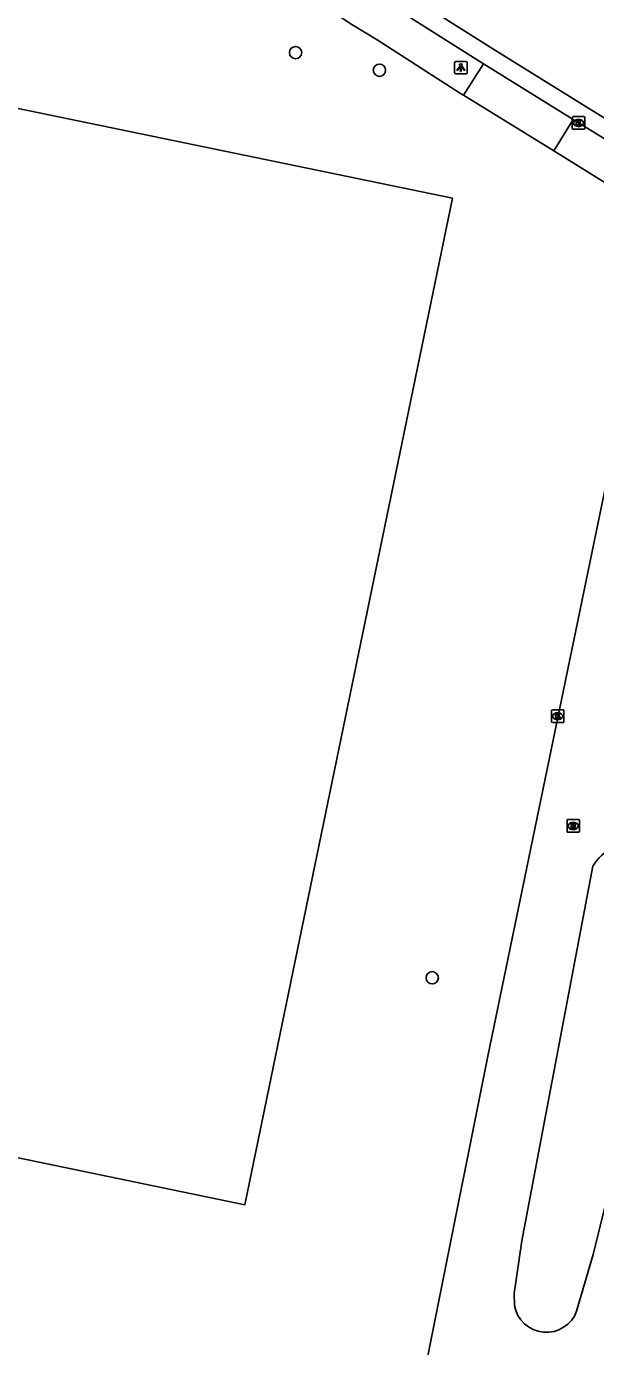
# Model space of a CAD drawing. Extents: x 157692 to 159670, y 381454 to 383289.
# Drawn here: x 157999.9 to 158045.2, y 382740.9 to 382846.1 of the extents above; entities that cross this region are included whole.
import ezdxf

# ---------------------------------------------------------------- set-up
doc = ezdxf.new("R2010")
doc.units = 0
for name, color, linetype in [('IMGEO_Boom', 7, 'Continuous'), ('IMGEO_Kolk', 7, 'Continuous'), ('IMGEO_Lichtpunt', 7, 'Continuous'), ('IMGEO_Pand', 7, 'Continuous'), ('IMGEO_Parkeervlak_open', 7, 'Continuous'), ('IMGEO_Rijbaan_lokaal_gesloten', 7, 'Continuous'), ('IMGEO_Rioolput', 7, 'Continuous'), ('IMGEO_Voetpad_open', 7, 'Continuous')]:
    doc.layers.add(name, color=color, linetype=linetype)

msp = doc.modelspace()

# ---------------------------------------------------------------- linework, layer by layer
at = {"layer": 'IMGEO_Boom'}
for centre in [(158021.33, 382843.96), (158028.01, 382842.56), (158032.22, 382770.25)]:
    msp.add_circle(centre, 0.489, dxfattribs=at)
at = {"layer": 'IMGEO_Kolk'}
for p, q in [((158043.38, 382837.93), (158043.38, 382838.79)), ((158043.45, 382838.86), (158044.31, 382838.86)), ((158044.38, 382838.79), (158044.38, 382837.93)), ((158044.31, 382837.86), (158043.45, 382837.86)), ((158043.89, 382838.08), (158043.86, 382838.08)), ((158043.87, 382838.64), (158043.89, 382838.64)), ((158041.71, 382790.66), (158041.71, 382791.51)), ((158041.79, 382791.59), (158042.64, 382791.59)), ((158042.2, 382791.37), (158042.23, 382791.37)), ((158042.71, 382791.51), (158042.71, 382790.66)), ((158042.64, 382790.59), (158041.79, 382790.59)), ((158042.22, 382790.81), (158042.2, 382790.81))]:
    msp.add_line(p, q, dxfattribs=at)
for points in [[(158043.38, 382837.93), (158043.38, 382838.79)], [(158043.45, 382838.86), (158044.31, 382838.86)], [(158044.38, 382838.79), (158044.38, 382837.93)], [(158044.31, 382837.86), (158043.45, 382837.86)], [(158043.7, 382838.56), (158043.82, 382838.56), (158043.82, 382838.41), (158043.95, 382838.56), (158044.12, 382838.56), (158043.97, 382838.41), (158044.12, 382838.16), (158043.97, 382838.16), (158043.89, 382838.33), (158043.82, 382838.26), (158043.82, 382838.16), (158043.7, 382838.16), (158043.7, 382838.56)], [(158041.71, 382790.66), (158041.71, 382791.51)], [(158041.79, 382791.59), (158042.64, 382791.59)], [(158042.71, 382791.51), (158042.71, 382790.66)], [(158042.64, 382790.59), (158041.79, 382790.59)], [(158042.03, 382791.29), (158042.16, 382791.29), (158042.16, 382791.14), (158042.29, 382791.29), (158042.45, 382791.29), (158042.3, 382791.14), (158042.46, 382790.89), (158042.3, 382790.89), (158042.22, 382791.05), (158042.16, 382790.98), (158042.16, 382790.89), (158042.03, 382790.89), (158042.03, 382791.29)]]:
    msp.add_lwpolyline(points, dxfattribs=at)
for centre, start, end in [((158043.46, 382838.79), 91.552, 178.448), ((158043.46, 382838.79), 91.552, 178.448), ((158044.3, 382838.79), 1.552, 88.448), ((158044.3, 382838.79), 1.552, 88.448), ((158043.46, 382837.94), 181.552, 268.448), ((158043.46, 382837.94), 181.552, 268.448), ((158044.3, 382837.94), 271.552, 358.448), ((158044.3, 382837.94), 271.552, 358.448), ((158041.79, 382791.51), 91.552, 178.448), ((158041.79, 382791.51), 91.552, 178.448), ((158042.64, 382791.51), 1.552, 88.448), ((158042.64, 382791.51), 1.552, 88.448), ((158041.79, 382790.66), 181.552, 268.448), ((158041.79, 382790.66), 181.552, 268.448), ((158042.64, 382790.66), 271.552, 358.448), ((158042.64, 382790.66), 271.552, 358.448)]:
    msp.add_arc(centre, 0.0765, start, end, dxfattribs=at)
for centre, major_axis, ratio, start_param, end_param in [((158043.87, 382838.36), (-0.387, 0.002), 0.722429, 4.712389, 7.853982), ((158043.89, 382838.36), (-0.39, 0.002), 0.717154, 1.570796, 4.712389), ((158042.2, 382791.09), (-0.387, 0.002), 0.722429, 4.712389, 7.853982), ((158042.22, 382791.09), (-0.39, 0.002), 0.717154, 1.570796, 4.712389)]:
    msp.add_ellipse(centre, major_axis=major_axis, ratio=ratio, start_param=start_param, end_param=end_param, dxfattribs=at)
at = {"layer": 'IMGEO_Lichtpunt'}
for p, q in [((158034, 382843.17), (158034, 382842.36)), ((158034, 382843.17), (158034, 382842.36)), ((158034.9, 382843.26), (158034.1, 382843.26)), ((158034.9, 382843.26), (158034.1, 382843.26)), ((158035, 382842.36), (158035, 382843.17)), ((158035, 382842.36), (158035, 382843.17)), ((158034.1, 382842.26), (158034.9, 382842.26)), ((158034.1, 382842.26), (158034.9, 382842.26))]:
    msp.add_line(p, q, dxfattribs=at)
for points in [[(158034.38, 382842.83), (158034.41, 382842.8), (158034.23, 382842.54), (158034.19, 382842.57), (158034.38, 382842.83)], [(158034.48, 382842.78), (158034.52, 382842.78), (158034.52, 382842.46), (158034.48, 382842.46), (158034.48, 382842.78)], [(158034.59, 382842.8), (158034.63, 382842.83), (158034.81, 382842.57), (158034.77, 382842.54), (158034.59, 382842.8)]]:
    msp.add_lwpolyline(points, dxfattribs=at)
msp.add_circle((158034.5, 382842.96), 0.0994, dxfattribs=at)
for centre, start, end in [((158034.1, 382843.17), 90, 180), ((158034.1, 382843.17), 90, 180), ((158034.9, 382843.17), 0, 90), ((158034.9, 382843.17), 0, 90), ((158034.1, 382842.36), 180, 270), ((158034.1, 382842.36), 180, 270), ((158034.9, 382842.36), 270, 0), ((158034.9, 382842.36), 270, 360)]:
    msp.add_arc(centre, 0.0946, start, end, dxfattribs=at)
at = {"layer": 'IMGEO_Pand'}
msp.add_lwpolyline([(157979.64, 382855.59), (157977.22, 382844.04), (158000, 382839.34), (158033.83, 382832.37), (158017.27, 382752.17), (158000, 382755.75), (157934.22, 382769.32), (157935.69, 382776.47)], dxfattribs=at)
at = {"layer": 'IMGEO_Parkeervlak_open'}
msp.add_arc((158347.54, 383338.59), 572.04, 237.6681, 240.7574, dxfattribs=at)
at = {"layer": 'IMGEO_Rijbaan_lokaal_gesloten'}
for points in [[(158028.33, 382849.78), (158037.05, 382844.26), (158044.18, 382839.82), (158049.05, 382836.83), (158059.61, 382830.53), (158078.05, 382820.02), (158093.41, 382812.02), (158110.92, 382803.53), (158121.56, 382798.6), (158128.65, 382795.43), (158128.69, 382795.41), (158132.24, 382793.86), (158134.79, 382792.77), (158138.63, 382791.14), (158146.8, 382787.77), (158153.04, 382785.28), (158159.79, 382782.62), (158168.48, 382779.41), (158178.65, 382775.82), (158186.87, 382773.05), (158193.95, 382770.77), (158206.63, 382766.93)], [(158027.58, 382848.59), (158036.3, 382843.07)], [(158036.3, 382843.07), (158043.44, 382838.63)], [(158048.29, 382835.65), (158043.44, 382838.63)], [(158050.39, 382830.94), (158049.36, 382825.55), (158036.66, 382764.01), (158032.67, 382744.1), (158030.93, 382735.45), (158027.86, 382720.74), (158019.43, 382678.89), (158010.02, 382633.34)], [(158039.35, 382749.28), (158045.01, 382779.15)], [(158051.77, 382778.12), (158047.63, 382758.66), (158045.04, 382748.2), (158043.72, 382743.69)], [(158038.77, 382744.14), (158038.76, 382745.08), (158039.35, 382749.28)]]:
    msp.add_lwpolyline(points, dxfattribs=at)
for centre, radius, start, end in [((158048.18, 382777.25), 3.69, 13.5562, 149.1095), ((158041.31, 382744.57), 2.57, 189.4648, 340.0044)]:
    msp.add_arc(centre, radius, start, end, dxfattribs=at)
at = {"layer": 'IMGEO_Rioolput'}
for p, q in [((158042.96, 382781.92), (158042.96, 382782.77)), ((158043.03, 382782.85), (158043.88, 382782.85)), ((158043.44, 382782.62), (158043.47, 382782.62)), ((158043.47, 382782.07), (158043.44, 382782.07)), ((158043.96, 382782.77), (158043.96, 382781.92)), ((158043.88, 382781.84), (158043.03, 382781.84))]:
    msp.add_line(p, q, dxfattribs=at)
for points in [[(158042.96, 382781.92), (158042.96, 382782.77)], [(158043.03, 382782.85), (158043.88, 382782.85)], [(158043.55, 382782.54), (158043.29, 382782.54), (158043.29, 382782.14)], [(158043.29, 382782.14), (158043.42, 382782.14), (158043.42, 382782.31), (158043.43, 382782.31)], [(158043.47, 382782.46), (158043.42, 382782.46), (158043.42, 382782.38)], [(158043.42, 382782.38), (158043.47, 382782.38)], [(158043.47, 382782.28), (158043.55, 382782.14), (158043.69, 382782.14), (158043.62, 382782.27)], [(158043.96, 382782.77), (158043.96, 382781.92)], [(158043.88, 382781.84), (158043.03, 382781.84)]]:
    msp.add_lwpolyline(points, dxfattribs=at)
for centre, radius, start, end in [((158043.03, 382782.77), 0.0765, 91.552, 178.448), ((158043.03, 382782.77), 0.0765, 91.552, 178.448), ((158043.03, 382781.92), 0.0765, 181.552, 268.448), ((158043.03, 382781.92), 0.0765, 181.552, 268.448), ((158043.43, 382782.25), 0.0533, 26.0293, 88.6989), ((158043.48, 382782.37), 0.0964, 77.0061, 93.1865), ((158043.45, 382782.57), 0.19, 274.7715, 282.9687), ((158043.49, 382782.42), 0.0378, 276.6634, 79.6772), ((158043.54, 382782.43), 0.109, 350.3612, 89.416), ((158043.54, 382782.43), 0.112, 277.5842, 350.9817), ((158043.53, 382782.22), 0.108, 29.5134, 73.7905), ((158043.88, 382782.77), 0.0765, 1.552, 88.448), ((158043.88, 382782.77), 0.0765, 1.552, 88.448), ((158043.88, 382781.92), 0.0765, 271.552, 358.448), ((158043.88, 382781.92), 0.0765, 271.552, 358.448)]:
    msp.add_arc(centre, radius, start, end, dxfattribs=at)
for centre, major_axis, ratio, start_param, end_param in [((158043.44, 382782.34), (-0.387, 0.002), 0.722429, 4.712389, 7.853982), ((158043.47, 382782.34), (-0.39, 0.002), 0.717154, 1.570796, 4.712389)]:
    msp.add_ellipse(centre, major_axis=major_axis, ratio=ratio, start_param=start_param, end_param=end_param, dxfattribs=at)
at = {"layer": 'IMGEO_Voetpad_open'}
for points in [[(158034.71, 382840.58), (158034.48, 382840.71), (158027.82, 382844.98), (158025.82, 382846.21), (158003.91, 382860.7)], [(158034.71, 382840.58), (158036.3, 382843.07)], [(158041.92, 382836.13), (158034.71, 382840.58)], [(158043.44, 382838.63), (158041.92, 382836.13)], [(158041.92, 382836.13), (158048.03, 382832.35), (158050.39, 382830.94)]]:
    msp.add_lwpolyline(points, dxfattribs=at)

doc.saveas('drawing.dxf')
